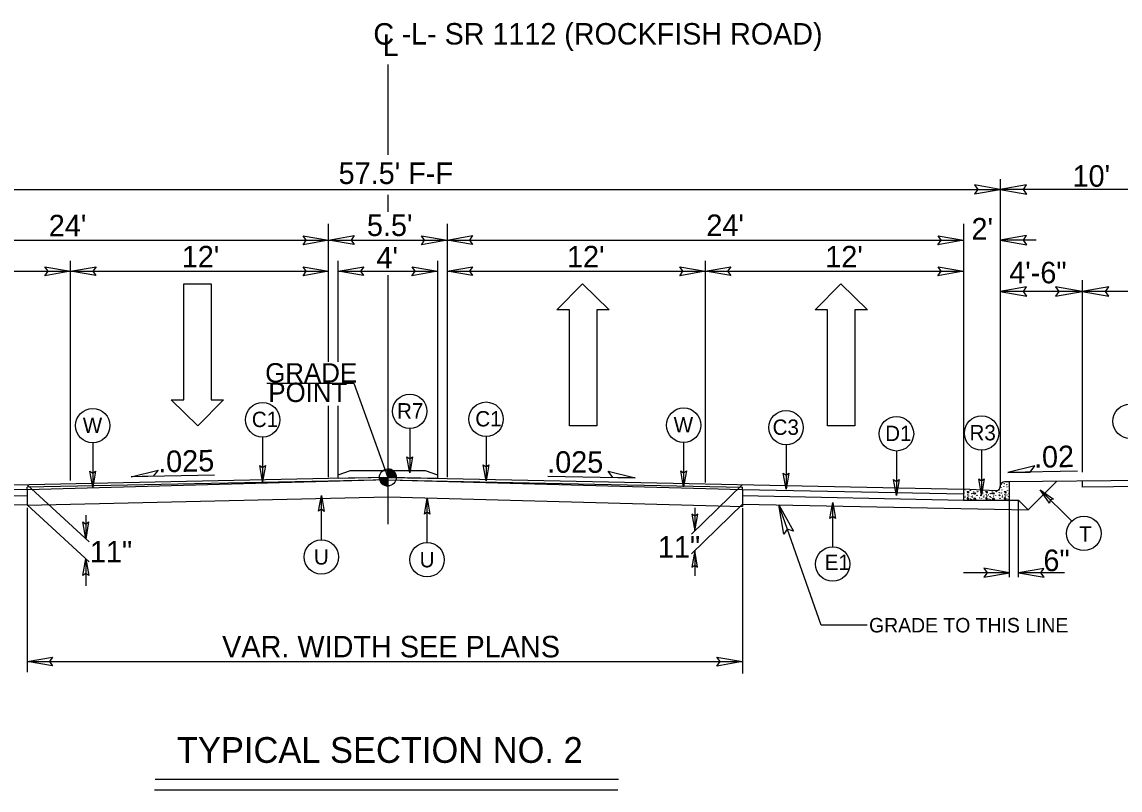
# Model space of a CAD drawing. Extents: x 958711 to 962106, y 831169 to 840840.
# Drawn here: x 961309.3 to 961706.7, y 839296.8 to 839574.9 of the extents above; entities that cross this region are included whole.
import ezdxf

# ---------------------------------------------------------------- set-up
doc = ezdxf.new("R2010")
doc.units = 0
for name, color, linetype in [('Default', 7, 'Continuous'), ('Old_Level_1', 7, 'Continuous'), ('Old_Level_11', 7, 'Continuous'), ('Old_Level_3', 7, 'Continuous'), ('Prop Dimension Text', 7, 'Continuous'), ('Prop Lane Arrow CELL', 7, 'Continuous'), ('Typical ID Circle CELL', 7, 'Continuous'), ('Typical Terminator CELL', 7, 'Continuous'), ('Typical Text Grade Point CELL', 7, 'Continuous'), ('Typical Text ID Circle CELL', 7, 'Continuous')]:
    doc.layers.add(name, color=color, linetype=linetype)

# ---------------------------------------------------------------- blocks, each defined once
blk = doc.blocks.new('Lane Arrow Through')
at = {"layer": 'Prop Lane Arrow CELL'}
for p, q in [((-3.15, 1.6), (-3.15, 3.1)), ((-3.15, 3.1), (0, 0)), ((-17.15, 1.6), (-3.15, 1.6)), ((-17.15, -1.7), (-17.15, 1.6)), ((0, 0), (-3.15, -3.2)), ((-3.15, -1.7), (-17.15, -1.7)), ((-3.15, -3.2), (-3.15, -1.7))]:
    blk.add_line(p, q, dxfattribs=at)

msp = doc.modelspace()

# ---------------------------------------------------------------- linework, layer by layer
at = {"layer": 'Default'}
for p, q in [((961441.7, 839559.52), (961441.7, 839526.8)), ((961441.7, 839512.31), (961441.7, 839506.17)), ((961441.7, 839483.2), (961441.7, 839393.11))]:
    msp.add_line(p, q, dxfattribs=at)
at = {"layer": 'Old_Level_1'}
for p, q in [((961663.3, 839518), (961663.3, 839406.56)), ((961220.11, 839514.28), (961663.3, 839514.28)), ((961729.33, 839514.28), (961663.3, 839514.28)), ((961420.28, 839451.84), (961420.28, 839501.83)), ((961463.13, 839501.83), (961463.13, 839410.06)), ((961650.09, 839501.83), (961650.09, 839405.86)), ((961650.09, 839501.83), (961650.09, 839406.35)), ((961233.32, 839495.91), (961420.28, 839495.91)), ((961369.65, 839495.91), (961463.13, 839495.91)), ((961463.13, 839495.91), (961650.09, 839495.91)), ((961676.36, 839495.91), (961663.3, 839495.91)), ((961326.8, 839408.89), (961326.8, 839488.41)), ((961423.7, 839451.84), (961423.7, 839488.41)), ((961459.7, 839488.41), (961459.7, 839410.97)), ((961556.61, 839488.41), (961556.61, 839408.12)), ((961233.32, 839484.66), (961326.8, 839484.66)), ((961326.8, 839484.66), (961420.28, 839484.66)), ((961423.7, 839484.66), (961459.7, 839484.66)), ((961463.13, 839484.66), (961556.61, 839484.66)), ((961556.61, 839484.66), (961650.09, 839484.66)), ((961693.01, 839481.49), (961693.01, 839411.92)), ((961693.01, 839477.32), (961663.3, 839477.32)), ((961726.03, 839477.32), (961693.01, 839477.32)), ((961420.28, 839410.07), (961420.28, 839435.95)), ((961423.7, 839411.12), (961423.7, 839435.95)), ((961378.98, 839410.85), (961348.78, 839410.25)), ((961441.7, 839409.99), (961441.7, 839413.06)), ((961499.57, 839410.44), (961531.17, 839409.81)), ((961691.27, 839412.27), (961666.16, 839411.77)), ((961420.28, 839409.56), (961233.32, 839405.77)), ((961441.7, 839409.13), (961311.12, 839405.57)), ((961420.28, 839408.69), (961311.12, 839406.48)), ((961311.12, 839407.35), (961333.62, 839386.63)), ((961311.12, 839405.57), (961311.12, 839406.48)), ((961441.7, 839409.99), (961420.28, 839409.56)), ((961441.72, 839409.13), (961420.28, 839408.69)), ((961438.64, 839409.99), (961441.7, 839409.99)), ((961441.69, 839409.13), (961463.13, 839408.69)), ((961441.7, 839409.99), (961463.13, 839409.56)), ((961444.77, 839409.99), (961441.7, 839409.99)), ((961441.7, 839406.94), (961441.7, 839409.99)), ((961441.7, 839409.99), (961441.7, 839406.94)), ((961463.13, 839409.56), (961650.09, 839405.78)), ((961463.13, 839408.69), (961570.06, 839406.53)), ((961570.06, 839407.39), (961551.59, 839389.47)), ((961570.06, 839405.63), (961570.06, 839406.53)), ((961729.33, 839409.06), (961666.37, 839408.43)), ((961673.47, 839398.22), (961683.85, 839408.6)), ((961693.01, 839408.69), (961693.01, 839406.51)), ((961726.03, 839406.85), (961693.01, 839406.51)), ((961311.12, 839405.62), (961233.32, 839404.05)), ((961311.12, 839403.37), (961233.32, 839401.79)), ((961311.12, 839405.57), (961311.12, 839399.97)), ((961570.06, 839405.67), (961650.09, 839404.05)), ((961570.06, 839405.63), (961570.06, 839399.45)), ((961570.06, 839403.41), (961650.09, 839401.8)), ((961311.12, 839400.09), (961209.76, 839398.04)), ((961311.12, 839400.09), (961333.62, 839379.38)), ((961311.12, 839399.04), (961311.12, 839339.54)), ((961570.06, 839400.31), (961551.59, 839382.38)), ((961552.8, 839399), (961552.8, 839390.64)), ((961570.06, 839400.31), (961673.47, 839398.22)), ((961570.06, 839398.93), (961570.06, 839339.03)), ((961598.59, 839356.46), (961583.28, 839400.05)), ((961666.66, 839401.8), (961669.96, 839401.73)), ((961666.66, 839373.9), (961666.66, 839401.8)), ((961669.96, 839401.73), (961673.47, 839398.22)), ((961669.96, 839373.9), (961669.96, 839401.73)), ((961332.36, 839396.31), (961332.36, 839387.8)), ((961552.76, 839383.56), (961552.76, 839374.34)), ((961332.35, 839380.55), (961332.35, 839370.77)), ((961666.66, 839375.48), (961650.06, 839375.48)), ((961686.56, 839375.48), (961669.96, 839375.48)), ((961615.2, 839356.46), (961598.59, 839356.46)), ((961311.12, 839343.31), (961570.06, 839343.31)), ((961525.2, 839300.61), (961357.51, 839300.61)), ((961524.92, 839296.8), (961357.23, 839296.8))]:
    msp.add_line(p, q, dxfattribs=at)
for points in [[(961441.74, 839413.06), (961441.74, 839413.06), (961441.74, 839409.99)], [(961441.8, 839413.06), (961441.8, 839409.99)], [(961441.86, 839413.05), (961441.86, 839409.99)], [(961441.93, 839413.04), (961441.93, 839409.99)], [(961441.99, 839413.04), (961441.99, 839409.99)], [(961442.05, 839413.04), (961442.05, 839409.99)], [(961442.11, 839413.03), (961442.11, 839409.99)], [(961442.17, 839413.03), (961442.17, 839409.99)], [(961442.22, 839413), (961442.22, 839409.99)], [(961442.28, 839413), (961442.28, 839409.99)], [(961442.35, 839412.99), (961442.35, 839409.99)], [(961442.41, 839412.97), (961442.41, 839409.99)], [(961442.47, 839412.95), (961442.47, 839409.99)], [(961442.53, 839412.94), (961442.53, 839409.99)], [(961442.6, 839412.92), (961442.6, 839409.99)], [(961442.65, 839412.9), (961442.65, 839409.99)], [(961442.72, 839412.88), (961442.71, 839409.99)], [(961442.78, 839412.86), (961442.78, 839409.99)], [(961442.84, 839412.85), (961442.84, 839409.99)], [(961442.9, 839412.81), (961442.9, 839409.99)], [(961442.97, 839412.79), (961442.97, 839409.99)], [(961443.03, 839412.75), (961443.03, 839409.99)], [(961443.08, 839412.73), (961443.08, 839409.99)], [(961443.14, 839412.71), (961443.14, 839409.99)], [(961443.2, 839412.67), (961443.2, 839409.99)], [(961443.27, 839412.63), (961443.27, 839409.99)], [(961443.33, 839412.59), (961443.33, 839409.99)], [(961443.39, 839412.55), (961443.39, 839409.99)], [(961443.45, 839412.5), (961443.45, 839409.99)], [(961443.5, 839412.47), (961443.5, 839409.99)], [(961443.57, 839412.42), (961443.57, 839409.99)], [(961443.63, 839412.37), (961443.63, 839409.99)], [(961443.69, 839412.33), (961443.69, 839409.99)], [(961443.76, 839412.27), (961443.76, 839409.99)], [(961443.82, 839412.21), (961443.82, 839409.99)], [(961443.88, 839412.15), (961443.88, 839409.99)], [(961443.94, 839412.09), (961443.94, 839409.99)], [(961444, 839412.03), (961444, 839409.99)], [(961444.06, 839411.96), (961444.06, 839409.99)], [(961444.12, 839411.87), (961444.12, 839409.99)], [(961444.19, 839411.79), (961444.19, 839409.99)], [(961444.25, 839411.71), (961444.25, 839409.99)], [(961444.31, 839411.61), (961444.31, 839409.99)], [(961444.36, 839411.51), (961444.36, 839409.99)], [(961444.42, 839411.4), (961444.42, 839409.99)], [(961444.48, 839411.26), (961444.48, 839409.99)], [(961444.55, 839411.11), (961444.55, 839409.99)], [(961444.61, 839410.95), (961444.61, 839409.99)], [(961444.67, 839410.74), (961444.67, 839409.99)], [(961444.74, 839410.44), (961444.74, 839409.99)], [(961438.67, 839409.99), (961438.67, 839409.67)], [(961438.73, 839409.99), (961438.73, 839409.31)], [(961438.79, 839409.99), (961438.79, 839409.09)], [(961438.85, 839409.99), (961438.85, 839408.9)], [(961438.92, 839409.99), (961438.92, 839408.76)], [(961438.98, 839409.99), (961438.98, 839408.63)], [(961439.03, 839409.99), (961439.03, 839408.52)], [(961439.09, 839409.99), (961439.09, 839408.4)], [(961439.16, 839409.99), (961439.16, 839408.32)], [(961439.22, 839409.99), (961439.22, 839408.23)], [(961439.28, 839409.99), (961439.28, 839408.14)], [(961439.34, 839409.99), (961439.34, 839408.07)], [(961439.4, 839409.99), (961439.4, 839408)], [(961439.46, 839409.99), (961439.46, 839407.92)], [(961439.52, 839409.99), (961439.52, 839407.86)], [(961439.59, 839409.99), (961439.59, 839407.8)], [(961439.65, 839409.99), (961439.65, 839407.75)], [(961439.71, 839409.99), (961439.71, 839407.69)], [(961439.77, 839409.99), (961439.77, 839407.64)], [(961439.84, 839409.99), (961439.84, 839407.58)], [(961439.89, 839409.99), (961439.89, 839407.54)], [(961439.95, 839409.99), (961439.95, 839407.5)], [(961440.01, 839409.99), (961440.01, 839407.46)], [(961440.07, 839409.99), (961440.07, 839407.41)], [(961440.14, 839409.99), (961440.14, 839407.37)], [(961440.2, 839409.99), (961440.2, 839407.33)], [(961440.26, 839409.99), (961440.26, 839407.3)], [(961440.31, 839409.99), (961440.31, 839407.29)], [(961440.38, 839409.99), (961440.38, 839407.25)], [(961440.44, 839409.99), (961440.44, 839407.21)], [(961440.5, 839409.99), (961440.5, 839407.19)], [(961440.57, 839409.99), (961440.57, 839407.16)], [(961440.63, 839409.99), (961440.63, 839407.14)], [(961440.69, 839409.99), (961440.69, 839407.12)], [(961440.74, 839409.99), (961440.74, 839407.1)], [(961440.81, 839409.99), (961440.81, 839407.08)], [(961440.87, 839409.99), (961440.87, 839407.06)], [(961440.93, 839409.99), (961440.93, 839407.04)], [(961440.99, 839409.99), (961440.99, 839407.04)], [(961441.05, 839409.99), (961441.05, 839407.01)], [(961441.12, 839409.99), (961441.12, 839407)], [(961441.17, 839409.99), (961441.17, 839407)], [(961441.23, 839409.99), (961441.23, 839406.98)], [(961441.29, 839409.99), (961441.29, 839406.96)], [(961441.36, 839409.99), (961441.36, 839406.96)], [(961441.42, 839409.99), (961441.42, 839406.96)], [(961441.48, 839409.99), (961441.48, 839406.94)], [(961441.55, 839409.99), (961441.55, 839406.94)], [(961441.6, 839409.99), (961441.6, 839406.94)], [(961441.66, 839409.99), (961441.66, 839406.94), (961441.66, 839406.94)], [(961441.7, 839409.13), (961570.06, 839405.63)], [(961311.12, 839399.97), (961441.87, 839402.94)], [(961441.87, 839402.94), (961570.06, 839399.45)]]:
    msp.add_lwpolyline(points, dxfattribs=at)
msp.add_circle((961441.71, 839410), 3.06, dxfattribs=at)
for start, end in [(359.9905, 89.9905), (179.9905, 269.9905)]:
    msp.add_arc((961441.71, 839410), 3.06, start, end, dxfattribs=at)
at = {"layer": 'Old_Level_11'}
for p, q in [((961675.9, 839414.19), (961666.16, 839411.77)), ((961674.17, 839411.93), (961675.9, 839414.19)), ((961348.78, 839410.25), (961358.53, 839412.67)), ((961356.8, 839410.4), (961348.78, 839410.25)), ((961358.53, 839412.67), (961356.8, 839410.4)), ((961523.16, 839409.97), (961521.43, 839412.22)), ((961521.43, 839412.22), (961531.17, 839409.81)), ((961666.16, 839411.77), (961674.17, 839411.93)), ((961531.17, 839409.81), (961523.16, 839409.97))]:
    msp.add_line(p, q, dxfattribs=at)
for points in [[(961672.9, 839515.94), (961663.3, 839514.28), (961672.96, 839512.57), (961671.73, 839514.28)], [(961672.9, 839497.56), (961663.3, 839495.91), (961672.96, 839494.19), (961671.73, 839495.91)], [(961672.9, 839478.98), (961663.3, 839477.32), (961672.96, 839475.6), (961671.73, 839477.32)], [(961683.41, 839475.67), (961693.01, 839477.32), (961683.35, 839479.03), (961684.57, 839477.32)], [(961702.62, 839478.98), (961693.01, 839477.32), (961702.68, 839475.6), (961701.45, 839477.32)], [(961584.98, 839389.45), (961583.28, 839400.05), (961588.49, 839390.59), (961586.29, 839391.27)]]:
    msp.add_lwpolyline(points, close=True, dxfattribs=at)
at = {"layer": 'Old_Level_3'}
for p, q in [((961423.7, 839410.98), (961428.22, 839412.52)), ((961423.7, 839409.63), (961423.7, 839410.98)), ((961428.22, 839412.52), (961455.2, 839412.47)), ((961455.2, 839412.47), (961459.7, 839410.93)), ((961459.7, 839410.93), (961459.7, 839409.63)), ((961441.7, 839409.99), (961423.7, 839409.63)), ((961459.7, 839409.63), (961441.7, 839409.99)), ((961663.32, 839406.24), (961663.18, 839406.27)), ((961663.21, 839406.38), (961663.32, 839406.24)), ((961666.37, 839408.43), (961665, 839408.43)), ((961666.66, 839405.11), (961666.66, 839408.14)), ((961661.63, 839405.2), (961650.09, 839405.78)), ((961650.09, 839405.78), (961650.09, 839401.8)), ((961651.35, 839404.85), (961651.93, 839404.88)), ((961651.93, 839404.3), (961651.35, 839404.85)), ((961651.56, 839402.83), (961651.37, 839402.21)), ((961651.37, 839402.21), (961652.02, 839402.18)), ((961652.02, 839402.18), (961651.56, 839402.83)), ((961651.93, 839404.88), (961651.93, 839404.3)), ((961653.61, 839404.24), (961654.44, 839404.47)), ((961654.34, 839403.99), (961653.61, 839404.24)), ((961654.29, 839402.52), (961653.73, 839402.12)), ((961654.63, 839401.91), (961654.29, 839402.52)), ((961654.44, 839404.47), (961654.34, 839403.99)), ((961658.07, 839404.85), (961658.66, 839404.88)), ((961658.66, 839404.3), (961658.07, 839404.85)), ((961658.28, 839402.83), (961658.11, 839402.21)), ((961658.11, 839402.21), (961658.74, 839402.18)), ((961658.74, 839402.18), (961658.28, 839402.83)), ((961658.66, 839404.88), (961658.66, 839404.3)), ((961660.34, 839404.24), (961661.17, 839404.47)), ((961661.08, 839403.99), (961660.34, 839404.24)), ((961661.02, 839402.52), (961660.46, 839402.12)), ((961661.36, 839401.91), (961661.02, 839402.52)), ((961661.17, 839404.47), (961661.08, 839403.99)), ((961661.63, 839405.2), (961661.63, 839405.2)), ((961664.8, 839404.85), (961665.39, 839404.88)), ((961665.39, 839404.3), (961664.8, 839404.85)), ((961665.01, 839402.83), (961664.84, 839402.21)), ((961664.84, 839402.21), (961665.47, 839402.18)), ((961665.47, 839402.18), (961665.01, 839402.83)), ((961665.39, 839404.88), (961665.39, 839404.3)), ((961666.66, 839401.8), (961666.66, 839405.11)), ((961650.09, 839401.8), (961666.66, 839401.8)), ((961653.73, 839402.12), (961654.63, 839401.91)), ((961660.46, 839402.12), (961661.36, 839401.91))]:
    msp.add_line(p, q, dxfattribs=at)
msp.add_lwpolyline([(961423.7, 839409.63), (961423.7, 839410.98), (961428.22, 839412.52), (961455.2, 839412.47), (961459.7, 839410.93), (961459.7, 839409.63), (961441.7, 839409.99)], close=True, dxfattribs=at)
for centre in [(961663.69, 839406.3), (961663.72, 839407.59), (961664.67, 839406.79), (961664.83, 839407.71), (961665.69, 839407.34), (961665.84, 839406.6), (961666.6, 839406.7), (961650.29, 839404.39), (961650.57, 839405.5), (961650.63, 839402.92), (961650.79, 839403.47), (961651.59, 839403.8), (961651.83, 839403.26), (961652.36, 839403.71), (961652.51, 839405.31), (961652.51, 839402.18), (961652.94, 839403.04), (961653.05, 839404.11), (961653.24, 839403.23), (961653.33, 839402.7), (961653.76, 839404.7), (961654.29, 839403.23), (961654.93, 839403.5), (961655.21, 839404.85), (961655.88, 839402.61), (961656.28, 839404.45), (961656.32, 839403.65), (961656.41, 839403.38), (961656.56, 839402.46), (961657.02, 839404.39), (961657.36, 839402.92), (961657.52, 839403.47), (961658.32, 839403.8), (961658.56, 839403.26), (961659.08, 839403.71), (961659.24, 839402.18), (961659.67, 839403.04), (961659.78, 839404.11), (961659.97, 839403.23), (961660.06, 839402.7), (961660.49, 839404.7), (961661.01, 839403.23), (961661.66, 839403.5), (961661.94, 839404.85), (961662.61, 839402.61), (961662.92, 839405.47), (961663.01, 839404.45), (961663.04, 839403.65), (961663.14, 839403.38), (961663.29, 839402.46), (961663.75, 839404.39), (961664.03, 839405.5), (961664.09, 839402.92), (961664.24, 839403.47), (961665.04, 839403.8), (961665.29, 839403.26), (961665.81, 839403.71), (961665.97, 839405.31), (961665.97, 839402.18), (961666.4, 839403.04), (961666.51, 839404.11), (961653.02, 839401.93), (961659.75, 839401.93), (961666.48, 839401.93)]:
    msp.add_circle(centre, 0.0432, dxfattribs=at)
for centre, radius, start, end in [((961661.71, 839406.84), 1.64, 267.1376, 358.9266), ((961665, 839406.77), 1.66, 90, 178.9266), ((961666.37, 839408.14), 0.287, 0, 90), ((961666.48, 839408.36), 0.0432, 169.6531, 280.3469), ((961656.19, 839405.47), 0.0432, 164.1199, 10.1626), ((961659.24, 839405.31), 0.0432, 162.062, 12.2205), ((961666.7, 839403.23), 0.0432, 150.4173, 209.5827)]:
    msp.add_arc(centre, radius, start, end, dxfattribs=at)
at = {"layer": 'Typical ID Circle CELL'}
for p, q in [((961449.64, 839427.73), (961449.64, 839411.64)), ((961334.9, 839422.54), (961334.9, 839406.45)), ((961396.38, 839424.64), (961396.38, 839408.55)), ((961477.27, 839424.87), (961477.27, 839408.78)), ((961548.77, 839422.7), (961548.77, 839406.61)), ((961585.85, 839421.81), (961585.85, 839405.73)), ((961625.8, 839419.58), (961625.8, 839403.49)), ((961656.61, 839419.83), (961656.61, 839403.74)), ((961417.65, 839387.42), (961417.65, 839403.51)), ((961455.92, 839386.41), (961455.92, 839402.5)), ((961689.22, 839394.12), (961677.84, 839405.5)), ((961602.71, 839384.85), (961602.71, 839400.94))]:
    msp.add_line(p, q, dxfattribs=at)
for centre in [(961449.64, 839433.95), (961334.9, 839428.76), (961396.38, 839430.86), (961477.27, 839431.09), (961548.77, 839428.92), (961585.85, 839428.04), (961710.37, 839430.36), (961625.8, 839425.8), (961656.61, 839426.05), (961693.62, 839389.72), (961417.65, 839381.19), (961455.91, 839380.19), (961602.71, 839378.63)]:
    msp.add_circle(centre, 6.23, dxfattribs=at)
at = {"layer": 'Typical Terminator CELL'}
for points in [[(961654.07, 839512.7), (961663.3, 839514.28), (961654.02, 839515.92), (961655.2, 839514.28)], [(961429.5, 839494.32), (961420.28, 839495.91), (961429.56, 839497.55), (961428.38, 839495.91)], [(961472.35, 839494.32), (961463.13, 839495.91), (961472.4, 839497.55), (961471.22, 839495.91)], [(961411.06, 839497.49), (961420.28, 839495.91), (961411.01, 839494.27), (961412.19, 839495.91)], [(961453.9, 839497.49), (961463.13, 839495.91), (961453.85, 839494.27), (961455.03, 839495.91)], [(961640.86, 839497.49), (961650.09, 839495.91), (961640.81, 839494.27), (961641.99, 839495.91)], [(961317.58, 839486.25), (961326.8, 839484.66), (961317.53, 839483.02), (961318.71, 839484.66)], [(961317.58, 839486.25), (961326.8, 839484.66), (961317.53, 839483.02), (961318.71, 839484.66)], [(961336.02, 839483.07), (961326.8, 839484.66), (961336.08, 839486.3), (961334.9, 839484.66)], [(961411.06, 839486.25), (961420.28, 839484.66), (961411.01, 839483.02), (961412.19, 839484.66)], [(961432.92, 839483.07), (961423.7, 839484.66), (961432.97, 839486.3), (961431.79, 839484.66)], [(961450.48, 839486.25), (961459.7, 839484.66), (961450.43, 839483.02), (961451.61, 839484.66)], [(961472.35, 839483.07), (961463.13, 839484.66), (961472.4, 839486.3), (961471.22, 839484.66)], [(961547.38, 839486.25), (961556.61, 839484.66), (961547.33, 839483.02), (961548.51, 839484.66)], [(961565.83, 839483.07), (961556.61, 839484.66), (961565.88, 839486.3), (961564.7, 839484.66)], [(961640.86, 839486.25), (961650.09, 839484.66), (961640.81, 839483.02), (961641.99, 839484.66)], [(961397.37, 839414.32), (961396.38, 839408.55), (961395.35, 839414.35), (961396.38, 839413.61)], [(961450.63, 839417.4), (961449.64, 839411.64), (961448.61, 839417.43), (961449.64, 839416.7)], [(961478.27, 839414.55), (961477.27, 839408.78), (961476.25, 839414.58), (961477.27, 839413.84)], [(961335.89, 839412.21), (961334.9, 839406.45), (961333.88, 839412.24), (961334.9, 839411.51)], [(961549.77, 839412.37), (961548.77, 839406.61), (961547.75, 839412.4), (961548.77, 839411.67)], [(961586.84, 839411.49), (961585.85, 839405.73), (961584.82, 839411.52), (961585.85, 839410.79)], [(961626.79, 839409.25), (961625.8, 839403.49), (961624.77, 839409.28), (961625.8, 839408.55)], [(961657.6, 839409.51), (961656.61, 839403.74), (961655.58, 839409.54), (961656.61, 839408.8)], [(961416.65, 839397.74), (961417.65, 839403.51), (961418.67, 839397.71), (961417.65, 839398.45)], [(961454.92, 839396.74), (961455.92, 839402.5), (961456.94, 839396.71), (961455.92, 839397.44)], [(961681.21, 839400.72), (961677.84, 839405.5), (961682.66, 839402.13), (961681.42, 839401.92)], [(961601.72, 839395.17), (961602.71, 839400.94), (961603.73, 839395.14), (961602.71, 839395.88)], [(961551.75, 839396.71), (961552.8, 839390.64), (961553.88, 839396.74), (961552.8, 839395.97)], [(961333.41, 839393.87), (961332.36, 839387.8), (961331.28, 839393.9), (961332.36, 839393.12)], [(961553.8, 839377.49), (961552.76, 839383.56), (961551.68, 839377.46), (961552.76, 839378.24)], [(961331.31, 839374.48), (961332.35, 839380.55), (961333.43, 839374.45), (961332.35, 839375.22)], [(961657.44, 839373.9), (961666.66, 839375.48), (961657.39, 839377.12), (961658.57, 839375.48)], [(961679.18, 839377.07), (961669.96, 839375.48), (961679.24, 839373.84), (961678.06, 839375.48)], [(961320.34, 839341.73), (961311.12, 839343.31), (961320.39, 839344.95), (961319.21, 839343.31)], [(961560.84, 839344.93), (961570.06, 839343.34), (961560.79, 839341.7), (961561.96, 839343.34)]]:
    msp.add_lwpolyline(points, close=True, dxfattribs=at)
at = {"layer": 'Typical Text Grade Point CELL'}
for p, q in [((961397.89, 839444.11), (961429.4, 839444.11)), ((961429.4, 839444.11), (961441.7, 839409.99))]:
    msp.add_line(p, q, dxfattribs=at)

# ---------------------------------------------------------------- block references
at = {"layer": 'Old_Level_1', "xscale": 3, "yscale": 3}
for p, rotation in [((961372.94, 839428.69), -90.00000000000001), ((961512.2, 839480.16), 90), ((961605.68, 839480.16), 90)]:
    msp.add_blockref('Lane Arrow Through', p, dxfattribs=dict(at, rotation=rotation))

# ---------------------------------------------------------------- texts
at = {"layer": 'Old_Level_1'}
for s, height, p in [('GRADE TO THIS LINE', 5.2473, (961615.88, 839353.87)), ('TYPICAL SECTION NO. 2', 9.3239, (961365.35, 839306.65))]:
    msp.add_text(s, height=height, dxfattribs=at).set_placement(p)
at = {"layer": 'Old_Level_11'}
for s, height, p in [('GRADE', 7, (961397.32, 839444.37)), ('POINT', 7, (961398.45, 839437.3)), ('11"', 7.801, (961539.45, 839380.94))]:
    msp.add_text(s, height=height, dxfattribs=at).set_placement(p)
at = {"layer": 'Old_Level_3'}
for s, p in [("10'", (961689.53, 839515.27)), ("2'", (961652.96, 839496.15)), ('4\'-6"', (961666.6, 839480.29))]:
    msp.add_text(s, height=7.801, dxfattribs=at).set_placement(p)
at = {"layer": 'Prop Dimension Text'}
for s, height, rotation, p in [('C', 7.77, 0, (961436.46, 839566.73)), ('-L- SR 1112 (ROCKFISH ROAD)', 7.7675, 0, (961446.67, 839566.75)), ('L', 7.77, 0, (961439.86, 839562.64)), ("57.5' F-F", 7.801, 0, (961423.89, 839516.24)), ("24'", 7.801, 0, (961318.99, 839497.29)), ("5.5'", 7.801, 0, (961434.13, 839497.41)), ("24'", 7.801, 0, (961556.99, 839497.41)), ("12'", 7.801, 0, (961367.11, 839486.04)), ("12'", 7.801, 0, (961506.55, 839486.04)), ("12'", 7.801, 0, (961600.03, 839486.04)), ("4'", 7.801, 0, (961437.58, 839485.66)), ('.025', 7.801, 1.1839, (961358.64, 839411.82)), ('.025', 7.801, 360, (961499.38, 839411.68)), ('.02', 7.801, 1.1839, (961675.65, 839413.47)), ('11"', 7.801, 0, (961333.87, 839379.21)), ('6"', 7.801, 0, (961678.99, 839376.08)), ('VAR. WIDTH SEE PLANS', 7.8009, 0, (961381.72, 839344.84))]:
    msp.add_text(s, height=height, rotation=rotation, dxfattribs=at).set_placement(p)
at = {"layer": 'Typical Text ID Circle CELL'}
for s, height, p in [('R7', 5.572, (961445.01, 839431.32)), ('C1', 5.572, (961473.36, 839428.46)), ('W', 5.57, (961331.29, 839426.13)), ('C1', 5.572, (961392.47, 839428.23)), ('W', 5.57, (961545.16, 839426.29)), ('C3', 5.572, (961580.96, 839425.41)), ('D1', 5.572, (961621.71, 839423.17)), ('R3', 5.572, (961652.23, 839423.42)), ('T', 5.57, (961691.91, 839386.75)), ('U', 5.57, (961414.94, 839378.45)), ('U', 5.57, (961453.21, 839377.45)), ('E1', 5.572, (961599.82, 839376.49))]:
    msp.add_text(s, height=height, dxfattribs=at).set_placement(p)

doc.saveas('drawing.dxf')
